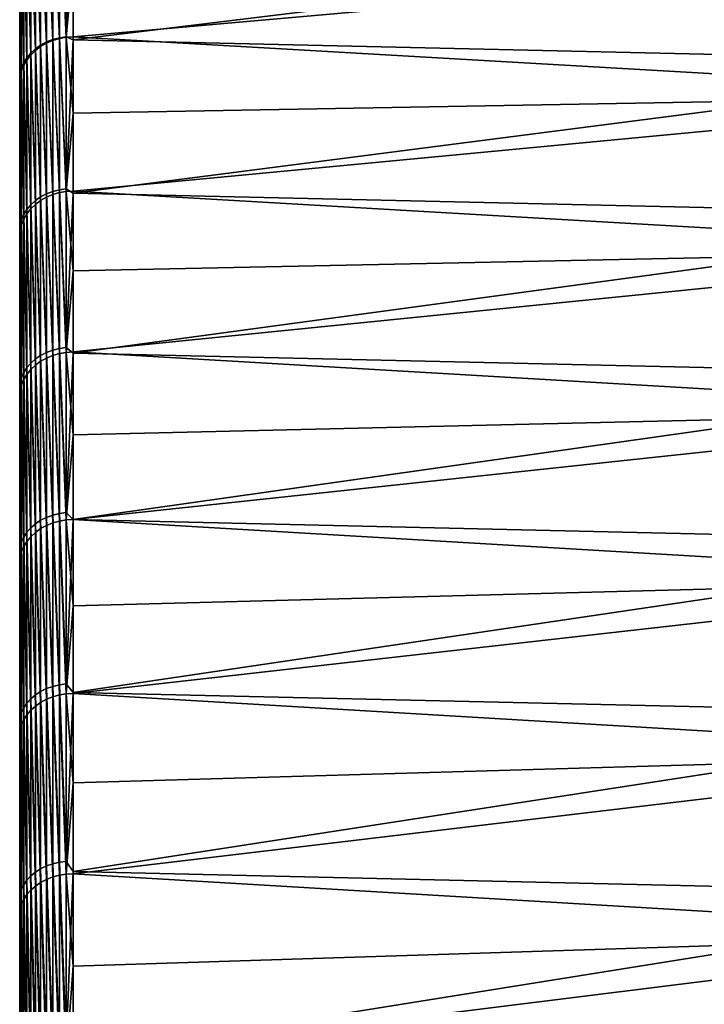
# Model space of a CAD drawing. Header units: metres. Extents: x -2 to 78, y -85 to 85.
# Tile 418 of 500: x -1.5 to 5.08, y 61.3 to 70.76. Entities that reach past the tile are written whole.
import ezdxf

# ---------------------------------------------------------------- set-up
doc = ezdxf.new("R2010")
doc.units = ezdxf.units.M
doc.layers.add('solid_20004802', color=7, linetype='CONTINUOUS')

msp = doc.modelspace()

# ---------------------------------------------------------------- linework, layer by layer
at = {"layer": 'solid_20004802'}
for points in [[(-1.5, 83.258568, 6), (-1.5, -84.275047, 6.163754), (-1.5, 84.064049, 8.574336)], [(-1.5, -84.047867, 8.731274), (-1.5, 83.762627, 11.13998), (-1.5, 84.064049, 8.574336)], [(-1.5, -84.275047, 6.163754), (-1.5, -84.047867, 8.731274), (-1.5, 84.064049, 8.574336)], [(-1.5, 84.063683, -8.577851), (-1.5, -84.233299, -6.710284), (-1.5, 83.258568, -6)], [(-1.5, 84.063683, -8.577851), (-1.5, -83.989441, -9.276398), (-1.5, -84.233299, -6.710284)], [(-1.5, 84.063683, -8.577851), (-1.5, 83.761658, -11.147238), (-1.5, -83.989441, -9.276398)], [(-1.5, -83.7425, 11.290233), (-1.5, 83.382469, 13.698088), (-1.5, 83.762627, 11.13998)], [(-1.5, -84.047867, 8.731274), (-1.5, -83.7425, 11.290233), (-1.5, 83.762627, 11.13998)], [(-1.5, 83.761658, -11.147238), (-1.5, -83.667503, -11.833186), (-1.5, -83.989441, -9.276398)], [(-1.5, 83.761658, -11.147238), (-1.5, 83.380692, -13.708941), (-1.5, -83.667503, -11.833186)], [(-1.5, -84.485718, -1.562456), (-1.5, 83.465836, -1.201142), (-1.5, 83.396744, -3.601473)], [(-1.5, -84.494072, 1.014369), (-1.5, 83.465836, 1.201142), (-1.5, 83.465836, -1.201142)], [(-1.5, -84.485718, -1.562456), (-1.5, -84.494072, 1.014369), (-1.5, 83.465836, -1.201142)], [(-1.5, -84.42382, 3.591127), (-1.5, 83.396744, 3.601473), (-1.5, 83.465836, 1.201142)], [(-1.5, -84.494072, 1.014369), (-1.5, -84.42382, 3.591127), (-1.5, 83.465836, 1.201142)], [(-1.5, -84.398743, -4.138745), (-1.5, 83.396744, -3.601473), (-1.5, 83.258568, -6)], [(-1.5, -84.275047, 6.163754), (-1.5, 83.258568, 6), (-1.5, 83.396744, 3.601473)], [(-1.5, -84.398743, -4.138745), (-1.5, -84.485718, -1.562456), (-1.5, 83.396744, -3.601473)], [(-1.5, -84.42382, 3.591127), (-1.5, -84.275047, 6.163754), (-1.5, 83.396744, 3.601473)], [(-1.5, -83.359253, 13.838844), (-1.5, 82.924355, 16.242805), (-1.5, 83.382469, 13.698088)], [(-1.5, -83.7425, 11.290233), (-1.5, -83.359253, 13.838844), (-1.5, 83.382469, 13.698088)], [(-1.5, 83.380692, -13.708941), (-1.5, -83.2677, -14.379457), (-1.5, -83.667503, -11.833186)], [(-1.5, 83.380692, -13.708941), (-1.5, 82.92157, -16.257021), (-1.5, -83.2677, -14.379457)], [(-1.5, -84.233299, -6.710284), (-1.5, -84.398743, -4.138745), (-1.5, 83.258568, -6)], [(-1.5, -82.898399, 16.374718), (-1.5, 82.388428, 18.772947), (-1.5, 82.924355, 16.242805)], [(-1.5, -83.359253, 13.838844), (-1.5, -82.898399, 16.374718), (-1.5, 82.924355, 16.242805)], [(-1.5, 82.92157, -16.257021), (-1.5, -82.790443, -16.912085), (-1.5, -83.2677, -14.379457)], [(-1.5, 82.92157, -16.257021), (-1.5, 82.384445, -18.790449), (-1.5, -82.790443, -16.912085)], [(-1.5, -82.360535, 18.894983), (-1.5, 81.775566, 21.284594), (-1.5, 82.388428, 18.772947)], [(-1.5, -82.898399, 16.374718), (-1.5, -82.360535, 18.894983), (-1.5, 82.388428, 18.772947)], [(-1.5, 82.384445, -18.790449), (-1.5, -82.236214, -19.428957), (-1.5, -82.790443, -16.912085)], [(-1.5, 82.384445, -18.790449), (-1.5, 81.770096, -21.305588), (-1.5, -82.236214, -19.428957)], [(-1.5, -81.745895, 21.398249), (-1.5, 81.085915, 23.777138), (-1.5, 81.775566, 21.284594)], [(-1.5, -82.360535, 18.894983), (-1.5, -81.745895, 21.398249), (-1.5, 81.775566, 21.284594)], [(-1.5, 81.770096, -21.305588), (-1.5, -81.60537, -21.928061), (-1.5, -82.236214, -19.428957)], [(-1.5, 81.770096, -21.305588), (-1.5, 81.078903, -23.801054), (-1.5, -81.60537, -21.928061)], [(-1.5, -81.055412, 23.880901), (-1.5, 80.320518, 26.246721), (-1.5, 81.085915, 23.777138)], [(-1.5, -81.745895, 21.398249), (-1.5, -81.055412, 23.880901), (-1.5, 81.085915, 23.777138)], [(-1.5, 81.078903, -23.801054), (-1.5, -80.898781, -24.406256), (-1.5, -81.60537, -21.928061)], [(-1.5, 81.078903, -23.801054), (-1.5, 80.311546, -26.27416), (-1.5, -80.898781, -24.406256)], [(-1.5, -80.289253, 26.342213), (-1.5, 79.479713, 28.692392), (-1.5, 80.320518, 26.246721)], [(-1.5, -81.055412, 23.880901), (-1.5, -80.289253, 26.342213), (-1.5, 80.320518, 26.246721)], [(-1.5, 80.311546, -26.27416), (-1.5, -80.116699, -26.862438), (-1.5, -80.898781, -24.406256)], [(-1.5, 80.311546, -26.27416), (-1.5, 79.468918, -28.722286), (-1.5, -80.116699, -26.862438)], [(-1.5, -79.44873, 28.778061), (-1.5, 78.564629, 31.110697), (-1.5, 79.479713, 28.692392)], [(-1.5, -80.289253, 26.342213), (-1.5, -79.44873, 28.778061), (-1.5, 79.479713, 28.692392)], [(-1.5, 79.468918, -28.722286), (-1.5, -79.260376, -29.292841), (-1.5, -80.116699, -26.862438)], [(-1.5, 79.468918, -28.722286), (-1.5, 78.551414, -31.144053), (-1.5, -79.260376, -29.292841)], [(-1.5, -78.534019, 31.187908), (-1.5, 77.575951, 33.500004), (-1.5, 78.564629, 31.110697)], [(-1.5, -79.44873, 28.778061), (-1.5, -78.534019, 31.187908), (-1.5, 78.564629, 31.110697)], [(-1.5, 78.551414, -31.144053), (-1.5, -78.329994, -31.696842), (-1.5, -79.260376, -29.292841)], [(-1.5, 78.551414, -31.144053), (-1.5, 77.560379, -33.535992), (-1.5, -78.329994, -31.696842)], [(-1.5, -77.546425, 33.568226), (-1.5, 76.514526, 35.858101), (-1.5, 77.575951, 33.500004)], [(-1.5, -78.534019, 31.187908), (-1.5, -77.546425, 33.568226), (-1.5, 77.575951, 33.500004)], [(-1.5, 77.560379, -33.535992), (-1.5, -77.32708, -34.070507), (-1.5, -78.329994, -31.696842)], [(-1.5, 77.560379, -33.535992), (-1.5, 76.496223, -35.897137), (-1.5, -77.32708, -34.070507)], [(-1.5, -76.486465, 35.917938), (-1.5, 75.381653, 38.182255), (-1.5, 76.514526, 35.858101)], [(-1.5, -77.546425, 33.568226), (-1.5, -76.486465, 35.917938), (-1.5, 76.514526, 35.858101)], [(-1.5, 76.496223, -35.897137), (-1.5, -76.2519, -36.413273), (-1.5, -77.32708, -34.070507)], [(-1.5, 76.496223, -35.897137), (-1.5, 75.361496, -38.222084), (-1.5, -76.2519, -36.413273)], [(-1.5, -75.356438, 38.232029), (-1.5, 74.177872, 40.471222), (-1.5, 75.381653, 38.182255)], [(-1.5, -76.486465, 35.917938), (-1.5, -75.356438, 38.232029), (-1.5, 75.381653, 38.182255)], [(-1.5, 75.361496, -38.222084), (-1.5, -75.106087, -38.721462), (-1.5, -76.2519, -36.413273)], [(-1.5, 75.361496, -38.222084), (-1.5, 74.155876, -40.511539), (-1.5, -75.106087, -38.721462)], [(-1.5, -74.155876, 40.511539), (-1.5, 72.905022, 42.7216), (-1.5, 74.177872, 40.471222)], [(-1.5, -75.356438, 38.232029), (-1.5, -74.155876, 40.511539), (-1.5, 74.177872, 40.471222)], [(-1.5, 74.155876, -40.511539), (-1.5, -73.890167, -40.994164), (-1.5, -75.106087, -38.721462)], [(-1.5, 74.155876, -40.511539), (-1.5, 72.886398, -42.753403), (-1.5, -73.890167, -40.994164)], [(-1.5, -72.882553, 42.759991), (-1.5, 71.563446, 44.932735), (-1.5, 72.905022, 42.7216)], [(-1.5, -74.155876, 40.511539), (-1.5, -72.882553, 42.759991), (-1.5, 72.905022, 42.7216)], [(-1.5, 72.886398, -42.753403), (-1.5, -72.605667, -43.228382), (-1.5, -73.890167, -40.994164)], [(-1.5, 72.886398, -42.753403), (-1.5, 71.549713, -44.954594), (-1.5, -72.605667, -43.228382)], [(-1.298501, 71.91877, 45.12117), (-1.242579, 70.536682, 47.317394), (-1.242579, 71.951698, 45.136597)], [(-1.298501, 71.914322, -45.128262), (-1.242579, 71.944893, -45.147446), (-1.242579, 70.548477, -47.299801)], [(-1.242579, 71.951698, 45.136597), (-1.182359, 70.562515, 47.329765), (-1.182359, 71.977928, 45.148121)], [(-1.242579, 71.944893, -45.147446), (-1.182359, 71.968903, -45.16251), (-1.182359, 70.572021, -47.315586)], [(-1.242579, 71.951698, 45.136597), (-1.242579, 70.536682, 47.317394), (-1.182359, 70.562515, 47.329765)], [(-1.242579, 70.548477, -47.299801), (-1.242579, 71.944893, -45.147446), (-1.182359, 70.572021, -47.315586)], [(-1.182359, 71.977928, 45.148121), (-1.118908, 70.581314, 47.337814), (-1.118908, 71.996994, 45.155544)], [(-1.182359, 71.968903, -45.16251), (-1.118908, 71.985924, -45.173195), (-1.118908, 70.588715, -47.326778)], [(-1.182359, 71.977928, 45.148121), (-1.182359, 70.562515, 47.329765), (-1.118908, 70.581314, 47.337814)], [(-1.182359, 70.572021, -47.315586), (-1.182359, 71.968903, -45.16251), (-1.118908, 70.588715, -47.326778)], [(-1.118908, 71.996994, 45.155544), (-1.053349, 70.592743, 47.341408), (-1.053349, 72.008553, 45.158745)], [(-1.118908, 71.996994, 45.155544), (-1.118908, 70.581314, 47.337814), (-1.053349, 70.592743, 47.341408)], [(-1.118908, 71.985924, -45.173195), (-1.053349, 71.995659, -45.179302), (-1.053349, 70.598259, -47.333176)], [(-1.118908, 70.588715, -47.326778), (-1.118908, 71.985924, -45.173195), (-1.053349, 70.598259, -47.333176)], [(-1.053349, 72.008553, 45.158745), (-1.053349, 70.592743, 47.341408), (-0.986912, 71.312881, 46.254436)], [(-0.986912, 71.978119, -45.21228), (-1.053349, 70.598259, -47.333176), (-1.053349, 71.995659, -45.179302)], [(-0.986912, 71.978119, -45.21228), (-0.986912, 70.569351, -47.381077), (-1.053349, 70.598259, -47.333176)], [(8.740137, 71.755745, -45.087437), (-0.986912, 70.569351, -47.381077), (-0.986912, 71.978119, -45.21228)], [(-1.431051, 71.789169, -45.049725), (-1.393579, 71.835762, -45.078964), (-1.393579, 70.441467, -47.228054)], [(-1.431051, 71.786125, 45.054577), (-1.393579, 70.422127, 47.256893), (-1.393579, 71.835236, 45.079803)], [(-1.393579, 71.835236, 45.079803), (-1.349133, 70.465858, 47.280628), (-1.349133, 71.879715, 45.102127)], [(-1.393579, 71.835762, -45.078964), (-1.349133, 71.877724, -45.105297), (-1.349133, 70.48262, -47.255646)], [(-1.393579, 70.441467, -47.228054), (-1.393579, 71.835762, -45.078964), (-1.349133, 70.48262, -47.255646)], [(-1.393579, 71.835236, 45.079803), (-1.393579, 70.422127, 47.256893), (-1.349133, 70.465858, 47.280628)], [(-1.349133, 71.879715, 45.102127), (-1.298501, 70.504272, 47.300911), (-1.298501, 71.91877, 45.12117)], [(-1.349133, 71.877724, -45.105297), (-1.298501, 71.914322, -45.128262), (-1.298501, 70.518501, -47.279701)], [(-1.349133, 71.879715, 45.102127), (-1.349133, 70.465858, 47.280628), (-1.298501, 70.504272, 47.300911)], [(-1.349133, 70.48262, -47.255646), (-1.349133, 71.877724, -45.105297), (-1.298501, 70.518501, -47.279701)], [(-1.298501, 71.91877, 45.12117), (-1.298501, 70.504272, 47.300911), (-1.242579, 70.536682, 47.317394)], [(-1.298501, 70.518501, -47.279701), (-1.298501, 71.914322, -45.128262), (-1.242579, 70.548477, -47.299801)], [(-1.482551, 71.685463, -44.98465), (-1.460884, 71.73877, -45.018101), (-1.460884, 70.346359, -47.164288)], [(-1.482551, 71.677521, 44.997307), (-1.460884, 70.321869, 47.200798), (-1.460884, 71.733238, 45.02692)], [(-1.460884, 71.73877, -45.018101), (-1.431051, 71.789169, -45.049725), (-1.431051, 70.395782, -47.197422)], [(-1.460884, 71.733238, 45.02692), (-1.431051, 70.373848, 47.230118), (-1.431051, 71.786125, 45.054577)], [(-1.460884, 70.346359, -47.164288), (-1.460884, 71.73877, -45.018101), (-1.431051, 70.395782, -47.197422)], [(-1.460884, 71.733238, 45.02692), (-1.460884, 70.321869, 47.200798), (-1.431051, 70.373848, 47.230118)], [(-1.431051, 70.395782, -47.197422), (-1.431051, 71.789169, -45.049725), (-1.393579, 70.441467, -47.228054)], [(-1.431051, 71.786125, 45.054577), (-1.431051, 70.373848, 47.230118), (-1.393579, 70.422127, 47.256893)], [(8.740137, 71.755745, -45.087437), (8.740137, 70.347374, -47.254738), (-0.986912, 70.569351, -47.381077)], [(-1.495667, 71.630196, -44.949963), (-1.482551, 71.685463, -44.98465), (-1.482551, 70.29409, -47.129242)], [(-1.482551, 71.677521, 44.997307), (-1.495667, 71.619972, 44.966255), (-1.482551, 70.26712, 47.169441)], [(-1.482551, 70.29409, -47.129242), (-1.482551, 71.685463, -44.98465), (-1.460884, 70.346359, -47.164288)], [(-1.482551, 71.677521, 44.997307), (-1.482551, 70.26712, 47.169441), (-1.460884, 70.321869, 47.200798)], [(-1.495667, 70.239891, -47.092907), (-1.5, 71.549713, -44.954594), (-1.495667, 71.630196, -44.949963)], [(-1.495667, 70.210587, 47.136589), (-1.495667, 71.619972, 44.966255), (-1.5, 71.563446, 44.932735)], [(-1.5, -71.541382, 44.967854), (-1.5, 70.155327, 47.101025), (-1.5, 71.563446, 44.932735)], [(-1.495667, 70.210587, 47.136589), (-1.5, 71.563446, 44.932735), (-1.5, 70.155327, 47.101025)], [(-1.5, -72.882553, 42.759991), (-1.5, -71.541382, 44.967854), (-1.5, 71.563446, 44.932735)], [(-1.5, 71.549713, -44.954594), (-1.5, -71.253609, -45.422482), (-1.5, -72.605667, -43.228382)], [(-1.5, 71.549713, -44.954594), (-1.5, 70.145203, -47.116077), (-1.5, -71.253609, -45.422482)], [(-1.495667, 70.239891, -47.092907), (-1.5, 70.145203, -47.116077), (-1.5, 71.549713, -44.954594)], [(-1.495667, 70.239891, -47.092907), (-1.495667, 71.630196, -44.949963), (-1.482551, 70.29409, -47.129242)], [(-1.482551, 70.26712, 47.169441), (-1.495667, 71.619972, 44.966255), (-1.495667, 70.210587, 47.136589)], [(8.740137, 71.459808, 45.555012), (-0.986912, 71.312881, 46.254436), (-0.986912, 70.596626, 47.340431)], [(8.740137, 70.037323, 47.713074), (8.740137, 71.459808, 45.555012), (-0.986912, 70.596626, 47.340431)], [(-1.053349, 70.592743, 47.341408), (-0.986912, 70.596626, 47.340431), (-0.986912, 71.312881, 46.254436)], [(-1.118908, 70.588715, -47.326778), (-1.053349, 70.598259, -47.333176), (-1.053349, 69.136444, -49.443863)], [(-0.986912, 70.569351, -47.381077), (-1.053349, 69.136444, -49.443863), (-1.053349, 70.598259, -47.333176)], [(-1.053349, 70.592743, 47.341408), (-0.986912, 69.863831, 48.415337), (-0.986912, 70.596626, 47.340431)], [(8.740137, 70.037323, 47.713074), (-0.986912, 70.596626, 47.340431), (-0.986912, 69.863831, 48.415337)], [(-1.349133, 70.48262, -47.255646), (-1.298501, 70.518501, -47.279701), (-1.298501, 69.058342, -49.388004)], [(-1.349133, 70.465858, 47.280628), (-1.298501, 69.023743, 49.436348), (-1.298501, 70.504272, 47.300911)], [(-1.298501, 70.518501, -47.279701), (-1.242579, 70.548477, -47.299801), (-1.242579, 69.0877, -49.409)], [(-1.298501, 70.504272, 47.300911), (-1.242579, 69.055588, 49.453865), (-1.242579, 70.536682, 47.317394)], [(-1.298501, 69.058342, -49.388004), (-1.298501, 70.518501, -47.279701), (-1.242579, 69.0877, -49.409)], [(-1.298501, 70.504272, 47.300911), (-1.298501, 69.023743, 49.436348), (-1.242579, 69.055588, 49.453865)], [(-1.242579, 70.548477, -47.299801), (-1.182359, 70.572021, -47.315586), (-1.182359, 69.110756, -49.425488)], [(-1.242579, 70.536682, 47.317394), (-1.182359, 69.081001, 49.467068), (-1.182359, 70.562515, 47.329765)], [(-1.242579, 69.0877, -49.409), (-1.242579, 70.548477, -47.299801), (-1.182359, 69.110756, -49.425488)], [(-1.242579, 70.536682, 47.317394), (-1.242579, 69.055588, 49.453865), (-1.182359, 69.081001, 49.467068)], [(-1.182359, 70.572021, -47.315586), (-1.118908, 70.588715, -47.326778), (-1.118908, 69.127098, -49.43718)], [(-1.182359, 70.562515, 47.329765), (-1.118908, 69.09951, 49.475739), (-1.118908, 70.581314, 47.337814)], [(-1.182359, 69.110756, -49.425488), (-1.182359, 70.572021, -47.315586), (-1.118908, 69.127098, -49.43718)], [(-1.182359, 70.562515, 47.329765), (-1.182359, 69.081001, 49.467068), (-1.118908, 69.09951, 49.475739)], [(-1.118908, 70.581314, 47.337814), (-1.053349, 69.110786, 49.479721), (-1.053349, 70.592743, 47.341408)], [(-1.118908, 69.127098, -49.43718), (-1.118908, 70.588715, -47.326778), (-1.053349, 69.136444, -49.443863)], [(-1.118908, 70.581314, 47.337814), (-1.118908, 69.09951, 49.475739), (-1.053349, 69.110786, 49.479721)], [(-1.053349, 70.592743, 47.341408), (-1.053349, 69.110786, 49.479721), (-0.986912, 69.863831, 48.415337)], [(-0.986912, 70.569351, -47.381077), (-0.986912, 69.095261, -49.506012), (-1.053349, 69.136444, -49.443863)], [(8.740137, 70.347374, -47.254738), (-0.986912, 69.095261, -49.506012), (-0.986912, 70.569351, -47.381077)], [(-1.431051, 70.395782, -47.197422), (-1.393579, 70.441467, -47.228054), (-1.393579, 68.982903, -49.334053)], [(-1.431051, 70.373848, 47.230118), (-1.393579, 68.943054, 49.389721), (-1.393579, 70.422127, 47.256893)], [(-1.393579, 70.441467, -47.228054), (-1.349133, 70.48262, -47.255646), (-1.349133, 69.023201, -49.362873)], [(-1.393579, 70.422127, 47.256893), (-1.349133, 68.986008, 49.414841), (-1.349133, 70.465858, 47.280628)], [(-1.393579, 68.982903, -49.334053), (-1.393579, 70.441467, -47.228054), (-1.349133, 69.023201, -49.362873)], [(-1.393579, 70.422127, 47.256893), (-1.393579, 68.943054, 49.389721), (-1.349133, 68.986008, 49.414841)], [(-1.349133, 69.023201, -49.362873), (-1.349133, 70.48262, -47.255646), (-1.298501, 69.058342, -49.388004)], [(-1.349133, 70.465858, 47.280628), (-1.349133, 68.986008, 49.414841), (-1.298501, 69.023743, 49.436348)], [(-1.482551, 70.29409, -47.129242), (-1.460884, 70.346359, -47.164288), (-1.460884, 68.889763, -49.267445)], [(-1.482551, 70.26712, 47.169441), (-1.460884, 68.844643, 49.330471), (-1.460884, 70.321869, 47.200798)], [(-1.460884, 70.346359, -47.164288), (-1.431051, 70.395782, -47.197422), (-1.431051, 68.938156, -49.302055)], [(-1.460884, 70.321869, 47.200798), (-1.431051, 68.89566, 49.361427), (-1.431051, 70.373848, 47.230118)], [(-1.460884, 68.889763, -49.267445), (-1.460884, 70.346359, -47.164288), (-1.431051, 68.938156, -49.302055)], [(-1.460884, 70.321869, 47.200798), (-1.460884, 68.844643, 49.330471), (-1.431051, 68.89566, 49.361427)], [(-1.431051, 68.938156, -49.302055), (-1.431051, 70.395782, -47.197422), (-1.393579, 68.982903, -49.334053)], [(-1.431051, 70.373848, 47.230118), (-1.431051, 68.89566, 49.361427), (-1.393579, 68.943054, 49.389721)], [(8.740137, 70.347374, -47.254738), (8.740137, 68.873566, -49.378086), (-0.986912, 69.095261, -49.506012)], [(-1.495667, 68.7855, -49.192879), (-1.5, 70.145203, -47.116077), (-1.495667, 70.239891, -47.092907)], [(-1.495667, 70.239891, -47.092907), (-1.482551, 70.29409, -47.129242), (-1.482551, 68.838577, -49.230835)], [(-1.482551, 70.26712, 47.169441), (-1.495667, 70.210587, 47.136589), (-1.482551, 68.790924, 49.297398)], [(-1.495667, 68.7855, -49.192879), (-1.495667, 70.239891, -47.092907), (-1.482551, 68.838577, -49.230835)], [(-1.482551, 68.838577, -49.230835), (-1.482551, 70.29409, -47.129242), (-1.460884, 68.889763, -49.267445)], [(-1.482551, 70.26712, 47.169441), (-1.482551, 68.790924, 49.297398), (-1.460884, 68.844643, 49.330471)], [(-1.495667, 68.735451, 49.262779), (-1.495667, 70.210587, 47.136589), (-1.5, 70.155327, 47.101025)], [(-1.5, -70.131737, 47.136112), (-1.5, 68.681053, 49.225918), (-1.5, 70.155327, 47.101025)], [(-1.495667, 68.735451, 49.262779), (-1.5, 70.155327, 47.101025), (-1.5, 68.681053, 49.225918)], [(-1.5, -71.541382, 44.967854), (-1.5, -70.131737, 47.136112), (-1.5, 70.155327, 47.101025)], [(-1.5, 70.145203, -47.116077), (-1.5, -69.835129, -47.574478), (-1.5, -71.253609, -45.422482)], [(-1.5, 70.145203, -47.116077), (-1.5, 68.675835, -49.233204), (-1.5, -69.835129, -47.574478)], [(-1.495667, 68.7855, -49.192879), (-1.5, 68.675835, -49.233204), (-1.5, 70.145203, -47.116077)], [(-1.482551, 68.790924, 49.297398), (-1.495667, 70.210587, 47.136589), (-1.495667, 68.735451, 49.262779)], [(8.740137, 70.037323, 47.713074), (-0.986912, 69.863831, 48.415337), (-0.986912, 69.114677, 49.478897)], [(8.740137, 68.549683, 49.826752), (8.740137, 70.037323, 47.713074), (-0.986912, 69.114677, 49.478897)], [(-1.053349, 69.110786, 49.479721), (-0.986912, 69.114677, 49.478897), (-0.986912, 69.863831, 48.415337)], [(-1.298501, 69.058342, -49.388004), (-1.242579, 69.0877, -49.409), (-1.242579, 67.563881, -51.473118)], [(-1.242579, 69.0877, -49.409), (-1.182359, 69.110756, -49.425488), (-1.182359, 67.586426, -51.490295)], [(-1.242579, 67.563881, -51.473118), (-1.242579, 69.0877, -49.409), (-1.182359, 67.586426, -51.490295)], [(-1.242579, 69.055588, 49.453865), (-1.182359, 67.534767, 51.558033), (-1.182359, 69.081001, 49.467068)], [(-1.182359, 69.110756, -49.425488), (-1.118908, 69.127098, -49.43718), (-1.118908, 67.602409, -51.502472)], [(-1.182359, 67.586426, -51.490295), (-1.182359, 69.110756, -49.425488), (-1.118908, 67.602409, -51.502472)], [(-1.182359, 69.081001, 49.467068), (-1.118908, 67.552963, 51.56731), (-1.118908, 69.09951, 49.475739)], [(-1.182359, 69.081001, 49.467068), (-1.182359, 67.534767, 51.558033), (-1.118908, 67.552963, 51.56731)], [(-1.118908, 69.127098, -49.43718), (-1.053349, 69.136444, -49.443863), (-1.053349, 67.611549, -51.509438)], [(-1.118908, 67.602409, -51.502472), (-1.118908, 69.127098, -49.43718), (-1.053349, 67.611549, -51.509438)], [(-1.118908, 69.09951, 49.475739), (-1.053349, 67.564087, 51.571678), (-1.053349, 69.110786, 49.479721)], [(-1.118908, 69.09951, 49.475739), (-1.118908, 67.552963, 51.56731), (-1.053349, 67.564087, 51.571678)], [(-0.986912, 69.095261, -49.506012), (-1.053349, 67.611549, -51.509438), (-1.053349, 69.136444, -49.443863)], [(-1.053349, 69.110786, 49.479721), (-0.986912, 68.349327, 50.530872), (-0.986912, 69.114677, 49.478897)], [(-1.053349, 69.110786, 49.479721), (-1.053349, 67.564087, 51.571678), (-0.986912, 68.349327, 50.530872)], [(-0.986912, 69.095261, -49.506012), (-0.986912, 67.557198, -51.585121), (-1.053349, 67.611549, -51.509438)], [(8.740137, 68.549683, 49.826752), (-0.986912, 69.114677, 49.478897), (-0.986912, 68.349327, 50.530872)], [(8.740137, 68.873566, -49.378086), (-0.986912, 67.557198, -51.585121), (-0.986912, 69.095261, -49.506012)], [(-1.393579, 68.982903, -49.334053), (-1.349133, 69.023201, -49.362873), (-1.349133, 67.500801, -51.425064)], [(-1.349133, 69.023201, -49.362873), (-1.298501, 69.058342, -49.388004), (-1.298501, 67.535164, -51.451244)], [(-1.349133, 68.986008, 49.414841), (-1.298501, 67.478554, 51.525471), (-1.298501, 69.023743, 49.436348)], [(-1.349133, 67.500801, -51.425064), (-1.349133, 69.023201, -49.362873), (-1.298501, 67.535164, -51.451244)], [(-1.298501, 67.535164, -51.451244), (-1.298501, 69.058342, -49.388004), (-1.242579, 67.563881, -51.473118)], [(-1.298501, 69.023743, 49.436348), (-1.242579, 67.509811, 51.544006), (-1.242579, 69.055588, 49.453865)], [(-1.298501, 69.023743, 49.436348), (-1.298501, 67.478554, 51.525471), (-1.242579, 67.509811, 51.544006)], [(-1.242579, 69.055588, 49.453865), (-1.242579, 67.509811, 51.544006), (-1.182359, 67.534767, 51.558033)], [(-1.460884, 68.889763, -49.267445), (-1.431051, 68.938156, -49.302055), (-1.431051, 67.417633, -51.361706)], [(-1.460884, 68.844643, 49.330471), (-1.431051, 67.352951, 51.446503), (-1.431051, 68.89566, 49.361427)], [(-1.431051, 68.938156, -49.302055), (-1.393579, 68.982903, -49.334053), (-1.393579, 67.461395, -51.395039)], [(-1.431051, 68.89566, 49.361427), (-1.393579, 67.399414, 51.476292), (-1.393579, 68.943054, 49.389721)], [(-1.431051, 67.417633, -51.361706), (-1.431051, 68.938156, -49.302055), (-1.393579, 67.461395, -51.395039)], [(-1.431051, 68.89566, 49.361427), (-1.431051, 67.352951, 51.446503), (-1.393579, 67.399414, 51.476292)], [(-1.393579, 68.943054, 49.389721), (-1.349133, 67.441536, 51.502766), (-1.349133, 68.986008, 49.414841)], [(-1.393579, 67.461395, -51.395039), (-1.393579, 68.982903, -49.334053), (-1.349133, 67.500801, -51.425064)], [(-1.393579, 68.943054, 49.389721), (-1.393579, 67.399414, 51.476292), (-1.349133, 67.441536, 51.502766)], [(-1.349133, 68.986008, 49.414841), (-1.349133, 67.441536, 51.502766), (-1.298501, 67.478554, 51.525471)], [(-1.495667, 68.7855, -49.192879), (-1.482551, 68.838577, -49.230835), (-1.482551, 67.320251, -51.28751)], [(-1.482551, 68.838577, -49.230835), (-1.460884, 68.889763, -49.267445), (-1.460884, 67.370308, -51.325649)], [(-1.482551, 68.790924, 49.297398), (-1.460884, 67.302948, 51.413948), (-1.460884, 68.844643, 49.330471)], [(-1.482551, 67.320251, -51.28751), (-1.482551, 68.838577, -49.230835), (-1.460884, 67.370308, -51.325649)], [(-1.460884, 67.370308, -51.325649), (-1.460884, 68.889763, -49.267445), (-1.431051, 67.417633, -51.361706)], [(-1.460884, 68.844643, 49.330471), (-1.460884, 67.302948, 51.413948), (-1.431051, 67.352951, 51.446503)], [(8.740137, 68.873566, -49.378086), (8.740137, 67.335693, -51.455502), (-0.986912, 67.557198, -51.585121)], [(-1.495667, 67.268341, -51.247967), (-1.5, 68.675835, -49.233204), (-1.495667, 68.7855, -49.192879)], [(-1.495667, 67.195953, 51.342842), (-1.495667, 68.735451, 49.262779), (-1.5, 68.681053, 49.225918)], [(-1.482551, 68.790924, 49.297398), (-1.495667, 68.735451, 49.262779), (-1.482551, 67.250305, 51.379192)], [(-1.495667, 67.268341, -51.247967), (-1.495667, 68.7855, -49.192879), (-1.482551, 67.320251, -51.28751)], [(-1.482551, 67.250305, 51.379192), (-1.495667, 68.735451, 49.262779), (-1.495667, 67.195953, 51.342842)], [(-1.482551, 68.790924, 49.297398), (-1.482551, 67.250305, 51.379192), (-1.460884, 67.302948, 51.413948)], [(-1.5, -68.656769, 49.259777), (-1.5, 67.142876, 51.304096), (-1.5, 68.681053, 49.225918)], [(-1.495667, 67.195953, 51.342842), (-1.5, 68.681053, 49.225918), (-1.5, 67.142876, 51.304096)], [(-1.5, -70.131737, 47.136112), (-1.5, -68.656769, 49.259777), (-1.5, 68.681053, 49.225918)], [(-1.5, 68.675835, -49.233204), (-1.5, -68.351959, -49.681873), (-1.5, -69.835129, -47.574478)], [(-1.5, 68.675835, -49.233204), (-1.5, 67.142235, -51.304947), (-1.5, -68.351959, -49.681873)], [(-1.495667, 67.268341, -51.247967), (-1.5, 67.142235, -51.304947), (-1.5, 68.675835, -49.233204)], [(8.740137, 68.549683, 49.826752), (-0.986912, 68.349327, 50.530872), (-0.986912, 67.56797, 51.571011)], [(8.740137, 66.998268, 51.894081), (8.740137, 68.549683, 49.826752), (-0.986912, 67.56797, 51.571011)], [(-1.053349, 67.564087, 51.571678), (-0.986912, 67.56797, 51.571011), (-0.986912, 68.349327, 50.530872)], [(-1.242579, 67.563881, -51.473118), (-1.182359, 67.586426, -51.490295), (-1.182359, 66.000427, -53.508118)], [(-1.182359, 67.586426, -51.490295), (-1.118908, 67.602409, -51.502472), (-1.118908, 66.016037, -53.520775)], [(-1.182359, 66.000427, -53.508118), (-1.182359, 67.586426, -51.490295), (-1.118908, 66.016037, -53.520775)], [(-1.118908, 67.602409, -51.502472), (-1.053349, 67.611549, -51.509438), (-1.053349, 66.024963, -53.528011)], [(-1.118908, 66.016037, -53.520775), (-1.118908, 67.602409, -51.502472), (-1.053349, 66.024963, -53.528011)], [(-0.986912, 67.557198, -51.585121), (-1.053349, 66.024963, -53.528011), (-1.053349, 67.611549, -51.509438)], [(-1.053349, 67.564087, 51.571678), (-0.986912, 66.77079, 52.599064), (-0.986912, 67.56797, 51.571011)], [(8.740137, 66.998268, 51.894081), (-0.986912, 67.56797, 51.571011), (-0.986912, 66.77079, 52.599064)], [(-1.393579, 67.461395, -51.395039), (-1.349133, 67.500801, -51.425064), (-1.349133, 65.916817, -53.440331)], [(-1.349133, 67.500801, -51.425064), (-1.298501, 67.535164, -51.451244), (-1.298501, 65.950371, -53.467537)], [(-1.349133, 65.916817, -53.440331), (-1.349133, 67.500801, -51.425064), (-1.298501, 65.950371, -53.467537)], [(-1.349133, 67.441536, 51.502766), (-1.298501, 65.870155, 53.566334), (-1.298501, 67.478554, 51.525471)], [(-1.298501, 67.535164, -51.451244), (-1.242579, 67.563881, -51.473118), (-1.242579, 65.978409, -53.490269)], [(-1.298501, 65.950371, -53.467537), (-1.298501, 67.535164, -51.451244), (-1.242579, 65.978409, -53.490269)], [(-1.298501, 67.478554, 51.525471), (-1.242579, 65.900787, 53.585869), (-1.242579, 67.509811, 51.544006)], [(-1.298501, 67.478554, 51.525471), (-1.298501, 65.870155, 53.566334), (-1.242579, 65.900787, 53.585869)], [(-1.242579, 65.978409, -53.490269), (-1.242579, 67.563881, -51.473118), (-1.182359, 66.000427, -53.508118)], [(-1.242579, 67.509811, 51.544006), (-1.182359, 65.925262, 53.600697), (-1.182359, 67.534767, 51.558033)], [(-1.242579, 67.509811, 51.544006), (-1.242579, 65.900787, 53.585869), (-1.182359, 65.925262, 53.600697)], [(-1.182359, 67.534767, 51.558033), (-1.118908, 65.943138, 53.610573), (-1.118908, 67.552963, 51.56731)], [(-1.182359, 67.534767, 51.558033), (-1.182359, 65.925262, 53.600697), (-1.118908, 65.943138, 53.610573)], [(-1.118908, 67.552963, 51.56731), (-1.053349, 65.954086, 53.615314), (-1.053349, 67.564087, 51.571678)], [(-1.118908, 67.552963, 51.56731), (-1.118908, 65.943138, 53.610573), (-1.053349, 65.954086, 53.615314)], [(-1.053349, 67.564087, 51.571678), (-1.053349, 65.954086, 53.615314), (-0.986912, 66.77079, 52.599064)], [(-0.986912, 67.557198, -51.585121), (-0.986912, 65.956604, -53.616474), (-1.053349, 66.024963, -53.528011)], [(8.740137, 67.335693, -51.455502), (-0.986912, 65.956604, -53.616474), (-0.986912, 67.557198, -51.585121)], [(-1.460884, 67.370308, -51.325649), (-1.431051, 67.417633, -51.361706), (-1.431051, 65.835602, -53.374489)], [(-1.431051, 67.417633, -51.361706), (-1.393579, 67.461395, -51.395039), (-1.393579, 65.878326, -53.40913)], [(-1.431051, 65.835602, -53.374489), (-1.431051, 67.417633, -51.361706), (-1.393579, 65.878326, -53.40913)], [(-1.431051, 67.352951, 51.446503), (-1.393579, 65.792648, 53.514645), (-1.393579, 67.399414, 51.476292)], [(-1.393579, 65.878326, -53.40913), (-1.393579, 67.461395, -51.395039), (-1.349133, 65.916817, -53.440331)], [(-1.393579, 67.399414, 51.476292), (-1.349133, 65.833893, 53.542454), (-1.349133, 67.441536, 51.502766)], [(-1.393579, 67.399414, 51.476292), (-1.393579, 65.792648, 53.514645), (-1.349133, 65.833893, 53.542454)], [(-1.349133, 67.441536, 51.502766), (-1.349133, 65.833893, 53.542454), (-1.298501, 65.870155, 53.566334)], [(-1.495667, 67.268341, -51.247967), (-1.482551, 67.320251, -51.28751), (-1.482551, 65.740501, -53.297386)], [(-1.482551, 67.320251, -51.28751), (-1.460884, 67.370308, -51.325649), (-1.460884, 65.789383, -53.337021)], [(-1.482551, 65.740501, -53.297386), (-1.482551, 67.320251, -51.28751), (-1.460884, 65.789383, -53.337021)], [(-1.482551, 67.250305, 51.379192), (-1.460884, 65.698219, 53.449272), (-1.460884, 67.302948, 51.413948)], [(-1.460884, 65.789383, -53.337021), (-1.460884, 67.370308, -51.325649), (-1.431051, 65.835602, -53.374489)], [(-1.460884, 67.302948, 51.413948), (-1.431051, 65.747154, 53.483398), (-1.431051, 67.352951, 51.446503)], [(-1.460884, 67.302948, 51.413948), (-1.460884, 65.698219, 53.449272), (-1.431051, 65.747154, 53.483398)], [(-1.431051, 67.352951, 51.446503), (-1.431051, 65.747154, 53.483398), (-1.393579, 65.792648, 53.514645)], [(8.740137, 67.335693, -51.455502), (8.740137, 65.735176, -53.485046), (-0.986912, 65.956604, -53.616474)], [(-1.495667, 65.689812, -53.256294), (-1.5, 67.142235, -51.304947), (-1.495667, 67.268341, -51.247967)], [(-1.495667, 65.593536, 53.374828), (-1.495667, 67.195953, 51.342842), (-1.5, 67.142876, 51.304096)], [(-1.495667, 65.689812, -53.256294), (-1.495667, 67.268341, -51.247967), (-1.482551, 65.740501, -53.297386)], [(-1.482551, 67.250305, 51.379192), (-1.495667, 67.195953, 51.342842), (-1.482551, 65.646706, 53.412872)], [(-1.482551, 65.646706, 53.412872), (-1.495667, 67.195953, 51.342842), (-1.495667, 65.593536, 53.374828)], [(-1.482551, 67.250305, 51.379192), (-1.482551, 65.646706, 53.412872), (-1.460884, 65.698219, 53.449272)], [(-1.5, -67.117104, 51.337814), (-1.5, 65.541519, 53.334682), (-1.5, 67.142876, 51.304096)], [(-1.495667, 65.593536, 53.374828), (-1.5, 67.142876, 51.304096), (-1.5, 65.541519, 53.334682)], [(-1.5, -68.656769, 49.259777), (-1.5, -67.117104, 51.337814), (-1.5, 67.142876, 51.304096)], [(-1.5, 67.142235, -51.304947), (-1.5, -66.804787, -51.743568), (-1.5, -68.351959, -49.681873)], [(-1.5, 67.142235, -51.304947), (-1.5, 65.546677, -53.32832), (-1.5, -66.804787, -51.743568)], [(-1.495667, 65.689812, -53.256294), (-1.5, 65.546677, -53.32832), (-1.5, 67.142235, -51.304947)], [(8.740137, 66.998268, 51.894081), (-0.986912, 66.77079, 52.599064), (-0.986912, 65.957962, 53.614799)], [(8.740137, 65.384537, 53.913136), (8.740137, 66.998268, 51.894081), (-0.986912, 65.957962, 53.614799)], [(-1.053349, 65.954086, 53.615314), (-0.986912, 65.957962, 53.614799), (-0.986912, 66.77079, 52.599064)], [(-1.298501, 65.950371, -53.467537), (-1.242579, 65.978409, -53.490269), (-1.242579, 64.332741, -55.458611)], [(-1.242579, 65.978409, -53.490269), (-1.182359, 66.000427, -53.508118), (-1.182359, 64.35421, -55.477119)], [(-1.242579, 64.332741, -55.458611), (-1.242579, 65.978409, -53.490269), (-1.182359, 64.35421, -55.477119)], [(-1.182359, 66.000427, -53.508118), (-1.118908, 66.016037, -53.520775), (-1.118908, 64.369431, -55.490242)], [(-1.182359, 64.35421, -55.477119), (-1.182359, 66.000427, -53.508118), (-1.118908, 64.369431, -55.490242)], [(-1.118908, 66.016037, -53.520775), (-1.053349, 66.024963, -53.528011), (-1.053349, 64.378136, -55.497746)], [(-1.118908, 64.369431, -55.490242), (-1.118908, 66.016037, -53.520775), (-1.053349, 64.378136, -55.497746)], [(-0.986912, 65.956604, -53.616474), (-1.053349, 64.378136, -55.497746), (-1.053349, 66.024963, -53.528011)], [(-1.431051, 65.835602, -53.374489), (-1.393579, 65.878326, -53.40913), (-1.393579, 64.235161, -55.374489)], [(-1.393579, 65.878326, -53.40913), (-1.349133, 65.916817, -53.440331), (-1.349133, 64.272682, -55.406837)], [(-1.393579, 64.235161, -55.374489), (-1.393579, 65.878326, -53.40913), (-1.349133, 64.272682, -55.406837)], [(-1.349133, 65.916817, -53.440331), (-1.298501, 65.950371, -53.467537), (-1.298501, 64.305405, -55.435047)], [(-1.349133, 64.272682, -55.406837), (-1.349133, 65.916817, -53.440331), (-1.298501, 64.305405, -55.435047)], [(-1.349133, 65.833893, 53.542454), (-1.298501, 64.200058, 55.557018), (-1.298501, 65.870155, 53.566334)], [(-1.298501, 64.305405, -55.435047), (-1.298501, 65.950371, -53.467537), (-1.242579, 64.332741, -55.458611)], [(-1.298501, 65.870155, 53.566334), (-1.242579, 64.230034, 55.57753), (-1.242579, 65.900787, 53.585869)], [(-1.298501, 65.870155, 53.566334), (-1.298501, 64.200058, 55.557018), (-1.242579, 64.230034, 55.57753)], [(-1.242579, 65.900787, 53.585869), (-1.182359, 64.254005, 55.593151), (-1.182359, 65.925262, 53.600697)], [(-1.242579, 65.900787, 53.585869), (-1.242579, 64.230034, 55.57753), (-1.182359, 64.254005, 55.593151)], [(-1.182359, 65.925262, 53.600697), (-1.118908, 64.27153, 55.603607), (-1.118908, 65.943138, 53.610573)], [(-1.182359, 65.925262, 53.600697), (-1.182359, 64.254005, 55.593151), (-1.118908, 64.27153, 55.603607)], [(-1.118908, 65.943138, 53.610573), (-1.053349, 64.282295, 55.608723), (-1.053349, 65.954086, 53.615314)], [(-1.118908, 65.943138, 53.610573), (-1.118908, 64.27153, 55.603607), (-1.053349, 64.282295, 55.608723)], [(-1.053349, 65.954086, 53.615314), (-0.986912, 65.129692, 54.617977), (-0.986912, 65.957962, 53.614799)], [(-0.986912, 65.956604, -53.616474), (-0.986912, 64.294952, -55.598194), (-1.053349, 64.378136, -55.497746)], [(-1.053349, 65.954086, 53.615314), (-1.053349, 64.282295, 55.608723), (-0.986912, 65.129692, 54.617977)], [(8.740137, 65.384537, 53.913136), (-0.986912, 65.957962, 53.614799), (-0.986912, 65.129692, 54.617977)], [(8.740137, 65.735176, -53.485046), (-0.986912, 64.294952, -55.598194), (-0.986912, 65.956604, -53.616474)], [(-1.482551, 65.740501, -53.297386), (-1.460884, 65.789383, -53.337021), (-1.460884, 64.14843, -55.299725)], [(-1.460884, 65.789383, -53.337021), (-1.431051, 65.835602, -53.374489), (-1.431051, 64.193497, -55.338573)], [(-1.460884, 64.14843, -55.299725), (-1.460884, 65.789383, -53.337021), (-1.431051, 64.193497, -55.338573)], [(-1.431051, 64.193497, -55.338573), (-1.431051, 65.835602, -53.374489), (-1.393579, 64.235161, -55.374489)], [(-1.431051, 65.747154, 53.483398), (-1.393579, 64.124252, 55.50288), (-1.393579, 65.792648, 53.514645)], [(-1.393579, 65.792648, 53.514645), (-1.349133, 64.164581, 55.531986), (-1.349133, 65.833893, 53.542454)], [(-1.393579, 65.792648, 53.514645), (-1.393579, 64.124252, 55.50288), (-1.349133, 64.164581, 55.531986)], [(-1.349133, 65.833893, 53.542454), (-1.349133, 64.164581, 55.531986), (-1.298501, 64.200058, 55.557018)], [(-1.495667, 64.051338, -55.21603), (-1.5, 65.546677, -53.32832), (-1.495667, 65.689812, -53.256294)], [(-1.495667, 65.689812, -53.256294), (-1.482551, 65.740501, -53.297386), (-1.482551, 64.100761, -55.258633)], [(-1.495667, 64.051338, -55.21603), (-1.495667, 65.689812, -53.256294), (-1.482551, 64.100761, -55.258633)], [(-1.482551, 64.100761, -55.258633), (-1.482551, 65.740501, -53.297386), (-1.460884, 64.14843, -55.299725)], [(-1.482551, 65.646706, 53.412872), (-1.460884, 64.03196, 55.434544), (-1.460884, 65.698219, 53.449272)], [(-1.460884, 65.698219, 53.449272), (-1.431051, 64.079788, 55.4702), (-1.431051, 65.747154, 53.483398)], [(-1.460884, 65.698219, 53.449272), (-1.460884, 64.03196, 55.434544), (-1.431051, 64.079788, 55.4702)], [(-1.431051, 65.747154, 53.483398), (-1.431051, 64.079788, 55.4702), (-1.393579, 64.124252, 55.50288)], [(8.740137, 65.735176, -53.485046), (8.740137, 64.073517, -55.464844), (-0.986912, 64.294952, -55.598194)], [(-1.495667, 63.929691, 55.356831), (-1.495667, 65.593536, 53.374828), (-1.5, 65.541519, 53.334682)], [(-1.482551, 65.646706, 53.412872), (-1.495667, 65.593536, 53.374828), (-1.482551, 63.981628, 55.396534)], [(-1.482551, 63.981628, 55.396534), (-1.495667, 65.593536, 53.374828), (-1.495667, 63.929691, 55.356831)], [(-1.482551, 65.646706, 53.412872), (-1.482551, 63.981628, 55.396534), (-1.460884, 64.03196, 55.434544)], [(-1.5, 65.546677, -53.32832), (-1.5, -65.195976, -53.756512), (-1.5, -66.804787, -51.743568)], [(-1.5, 65.546677, -53.32832), (-1.5, 63.889511, -55.302872), (-1.5, -65.195976, -53.756512)], [(-1.495667, 64.051338, -55.21603), (-1.5, 63.889511, -55.302872), (-1.5, 65.546677, -53.32832)], [(-1.5, -65.51516, 53.367039), (-1.5, 63.878952, 55.315052), (-1.5, 65.541519, 53.334682)], [(-1.495667, 63.929691, 55.356831), (-1.5, 65.541519, 53.334682), (-1.5, 63.878952, 55.315052)], [(-1.5, -67.117104, 51.337814), (-1.5, -65.51516, 53.367039), (-1.5, 65.541519, 53.334682)], [(8.740137, 65.384537, 53.913136), (-0.986912, 65.129692, 54.617977), (-0.986912, 64.286156, 55.60836)], [(8.740137, 63.709984, 55.882038), (8.740137, 65.384537, 53.913136), (-0.986912, 64.286156, 55.60836)], [(-1.053349, 64.282295, 55.608723), (-0.986912, 64.286156, 55.60836), (-0.986912, 65.129692, 54.617977)], [(-1.242579, 64.332741, -55.458611), (-1.182359, 64.35421, -55.477119), (-1.182359, 62.649273, -57.395504)], [(-1.182359, 64.35421, -55.477119), (-1.118908, 64.369431, -55.490242), (-1.118908, 62.664093, -57.409077)], [(-1.182359, 62.649273, -57.395504), (-1.182359, 64.35421, -55.477119), (-1.118908, 62.664093, -57.409077)], [(-1.118908, 64.369431, -55.490242), (-1.053349, 64.378136, -55.497746), (-1.053349, 62.672565, -57.41684)], [(-1.118908, 62.664093, -57.409077), (-1.118908, 64.369431, -55.490242), (-1.053349, 62.672565, -57.41684)], [(-0.986912, 64.294952, -55.598194), (-1.053349, 62.672565, -57.41684), (-1.053349, 64.378136, -55.497746)], [(-1.393579, 64.235161, -55.374489), (-1.349133, 64.272682, -55.406837), (-1.349133, 62.569904, -57.322792)], [(-1.349133, 64.272682, -55.406837), (-1.298501, 64.305405, -55.435047), (-1.298501, 62.601761, -57.351974)], [(-1.349133, 62.569904, -57.322792), (-1.349133, 64.272682, -55.406837), (-1.298501, 62.601761, -57.351974)], [(-1.298501, 64.305405, -55.435047), (-1.242579, 64.332741, -55.458611), (-1.242579, 62.628372, -57.376354)], [(-1.298501, 62.601761, -57.351974), (-1.298501, 64.305405, -55.435047), (-1.242579, 62.628372, -57.376354)], [(-1.242579, 62.628372, -57.376354), (-1.242579, 64.332741, -55.458611), (-1.182359, 62.649273, -57.395504)], [(-1.182359, 64.254005, 55.593151), (-1.118908, 62.539711, 57.544552), (-1.118908, 64.27153, 55.603607)], [(-1.118908, 64.27153, 55.603607), (-1.053349, 62.550282, 57.55003), (-1.053349, 64.282295, 55.608723)], [(-1.118908, 64.27153, 55.603607), (-1.118908, 62.539711, 57.544552), (-1.053349, 62.550282, 57.55003)], [(-0.986912, 64.294952, -55.598194), (-0.986912, 62.57378, -57.528446), (-1.053349, 62.672565, -57.41684)], [(-1.053349, 64.282295, 55.608723), (-0.986912, 63.42757, 56.585716), (-0.986912, 64.286156, 55.60836)], [(-1.053349, 64.282295, 55.608723), (-1.053349, 62.550282, 57.55003), (-0.986912, 63.42757, 56.585716)], [(8.740137, 64.073517, -55.464844), (-0.986912, 62.57378, -57.528446), (-0.986912, 64.294952, -55.598194)], [(8.740137, 63.709984, 55.882038), (-0.986912, 64.286156, 55.60836), (-0.986912, 63.42757, 56.585716)], [(-1.460884, 64.14843, -55.299725), (-1.431051, 64.193497, -55.338573), (-1.431051, 62.492817, -57.252163)], [(-1.431051, 64.193497, -55.338573), (-1.393579, 64.235161, -55.374489), (-1.393579, 62.533375, -57.289322)], [(-1.431051, 62.492817, -57.252163), (-1.431051, 64.193497, -55.338573), (-1.393579, 62.533375, -57.289322)], [(-1.393579, 62.533375, -57.289322), (-1.393579, 64.235161, -55.374489), (-1.349133, 62.569904, -57.322792)], [(-1.393579, 64.124252, 55.50288), (-1.349133, 62.435177, 57.469509), (-1.349133, 64.164581, 55.531986)], [(-1.349133, 64.164581, 55.531986), (-1.298501, 62.469818, 57.495663), (-1.298501, 64.200058, 55.557018)], [(-1.349133, 64.164581, 55.531986), (-1.349133, 62.435177, 57.469509), (-1.298501, 62.469818, 57.495663)], [(-1.298501, 64.200058, 55.557018), (-1.242579, 62.499111, 57.517128), (-1.242579, 64.230034, 55.57753)], [(-1.298501, 64.200058, 55.557018), (-1.298501, 62.469818, 57.495663), (-1.242579, 62.499111, 57.517128)], [(-1.242579, 64.230034, 55.57753), (-1.182359, 62.522552, 57.53352), (-1.182359, 64.254005, 55.593151)], [(-1.242579, 64.230034, 55.57753), (-1.242579, 62.499111, 57.517128), (-1.182359, 62.522552, 57.53352)], [(-1.182359, 64.254005, 55.593151), (-1.182359, 62.522552, 57.53352), (-1.118908, 62.539711, 57.544552)], [(-1.495667, 64.051338, -55.21603), (-1.482551, 64.100761, -55.258633), (-1.482551, 62.402542, -57.16946)], [(-1.482551, 64.100761, -55.258633), (-1.460884, 64.14843, -55.299725), (-1.460884, 62.448944, -57.211975)], [(-1.482551, 62.402542, -57.16946), (-1.482551, 64.100761, -55.258633), (-1.460884, 62.448944, -57.211975)], [(-1.460884, 62.448944, -57.211975), (-1.460884, 64.14843, -55.299725), (-1.431051, 62.492817, -57.252163)], [(-1.460884, 64.03196, 55.434544), (-1.431051, 62.352406, 57.405052), (-1.431051, 64.079788, 55.4702)], [(-1.431051, 64.079788, 55.4702), (-1.393579, 62.395802, 57.439129), (-1.393579, 64.124252, 55.50288)], [(-1.431051, 64.079788, 55.4702), (-1.431051, 62.352406, 57.405052), (-1.393579, 62.395802, 57.439129)], [(-1.393579, 64.124252, 55.50288), (-1.393579, 62.395802, 57.439129), (-1.349133, 62.435177, 57.469509)], [(8.740137, 64.073517, -55.464844), (8.740137, 62.352245, -57.39304), (-0.986912, 62.57378, -57.528446)], [(-1.495667, 62.354427, -57.125381), (-1.5, 63.889511, -55.302872), (-1.495667, 64.051338, -55.21603)], [(-1.495667, 62.354427, -57.125381), (-1.495667, 64.051338, -55.21603), (-1.482551, 62.402542, -57.16946)], [(-1.482551, 63.981628, 55.396534), (-1.495667, 63.929691, 55.356831), (-1.482551, 62.256638, 57.328316)], [(-1.482551, 63.981628, 55.396534), (-1.460884, 62.30574, 57.367897), (-1.460884, 64.03196, 55.434544)], [(-1.482551, 63.981628, 55.396534), (-1.482551, 62.256638, 57.328316), (-1.460884, 62.30574, 57.367897)], [(-1.460884, 64.03196, 55.434544), (-1.460884, 62.30574, 57.367897), (-1.431051, 62.352406, 57.405052)], [(-1.495667, 62.205982, 57.286995), (-1.495667, 63.929691, 55.356831), (-1.5, 63.878952, 55.315052)], [(-1.5, 63.889511, -55.302872), (-1.5, -63.525936, -55.720127), (-1.5, -65.195976, -53.756512)], [(-1.5, 63.889511, -55.302872), (-1.5, 62.1735, -57.225273), (-1.5, -63.525936, -55.720127)], [(-1.495667, 62.354427, -57.125381), (-1.5, 62.1735, -57.225273), (-1.5, 63.889511, -55.302872)], [(-1.5, -63.85133, 55.346958), (-1.5, 62.156601, 57.243652), (-1.5, 63.878952, 55.315052)], [(-1.495667, 62.205982, 57.286995), (-1.5, 63.878952, 55.315052), (-1.5, 62.156601, 57.243652)], [(-1.5, -65.51516, 53.367039), (-1.5, -63.85133, 55.346958), (-1.5, 63.878952, 55.315052)], [(-1.482551, 62.256638, 57.328316), (-1.495667, 63.929691, 55.356831), (-1.495667, 62.205982, 57.286995)], [(8.740137, 63.709984, 55.882038), (-0.986912, 63.42757, 56.585716), (-0.986912, 62.554123, 57.54982)], [(8.740137, 61.976162, 57.798954), (8.740137, 63.709984, 55.882038), (-0.986912, 62.554123, 57.54982)], [(-1.053349, 62.550282, 57.55003), (-0.986912, 62.554123, 57.54982), (-0.986912, 63.42757, 56.585716)], [(-1.242579, 62.628372, -57.376354), (-1.182359, 62.649273, -57.395504), (-1.182359, 60.887177, -59.261517)], [(-1.182359, 62.649273, -57.395504), (-1.118908, 62.664093, -57.409077), (-1.118908, 60.901577, -59.275532)], [(-1.182359, 60.887177, -59.261517), (-1.182359, 62.649273, -57.395504), (-1.118908, 60.901577, -59.275532)], [(-1.118908, 62.664093, -57.409077), (-1.053349, 62.672565, -57.41684), (-1.053349, 60.909809, -59.283546)], [(-1.118908, 60.901577, -59.275532), (-1.118908, 62.664093, -57.409077), (-1.053349, 60.909809, -59.283546)], [(-0.986912, 62.57378, -57.528446), (-1.053349, 60.909809, -59.283546), (-1.053349, 62.672565, -57.41684)], [(-1.393579, 62.533375, -57.289322), (-1.349133, 62.569904, -57.322792), (-1.349133, 60.81004, -59.18644)], [(-1.349133, 62.569904, -57.322792), (-1.298501, 62.601761, -57.351974), (-1.298501, 60.840996, -59.216572)], [(-1.349133, 60.81004, -59.18644), (-1.349133, 62.569904, -57.322792), (-1.298501, 60.840996, -59.216572)], [(-1.298501, 62.601761, -57.351974), (-1.242579, 62.628372, -57.376354), (-1.242579, 60.866863, -59.241745)], [(-1.298501, 60.840996, -59.216572), (-1.298501, 62.601761, -57.351974), (-1.242579, 60.866863, -59.241745)], [(-1.242579, 60.866863, -59.241745), (-1.242579, 62.628372, -57.376354), (-1.182359, 60.887177, -59.261517)], [(-0.986912, 62.57378, -57.528446), (-0.986912, 60.794682, -59.405441), (-1.053349, 60.909809, -59.283546)], [(-1.053349, 62.550282, 57.55003), (-0.986912, 61.666023, 58.500443), (-0.986912, 62.554123, 57.54982)], [(8.740137, 62.352245, -57.39304), (-0.986912, 60.794682, -59.405441), (-0.986912, 62.57378, -57.528446)], [(8.740137, 61.976162, 57.798954), (-0.986912, 62.554123, 57.54982), (-0.986912, 61.666023, 58.500443)], [(-1.460884, 62.448944, -57.211975), (-1.431051, 62.492817, -57.252163), (-1.431051, 60.735115, -59.113518)], [(-1.431051, 62.492817, -57.252163), (-1.393579, 62.533375, -57.289322), (-1.393579, 60.774536, -59.151886)], [(-1.431051, 60.735115, -59.113518), (-1.431051, 62.492817, -57.252163), (-1.393579, 60.774536, -59.151886)], [(-1.393579, 60.774536, -59.151886), (-1.393579, 62.533375, -57.289322), (-1.349133, 60.81004, -59.18644)], [(-1.349133, 62.435177, 57.469509), (-1.298501, 60.681065, 59.380447), (-1.298501, 62.469818, 57.495663)], [(-1.298501, 62.469818, 57.495663), (-1.242579, 60.709644, 59.402851), (-1.242579, 62.499111, 57.517128)], [(-1.298501, 62.469818, 57.495663), (-1.298501, 60.681065, 59.380447), (-1.242579, 60.709644, 59.402851)], [(-1.242579, 62.499111, 57.517128), (-1.182359, 60.732525, 59.419994), (-1.182359, 62.522552, 57.53352)], [(-1.242579, 62.499111, 57.517128), (-1.242579, 60.709644, 59.402851), (-1.182359, 60.732525, 59.419994)], [(-1.182359, 62.522552, 57.53352), (-1.118908, 60.749298, 59.431583), (-1.118908, 62.539711, 57.544552)], [(-1.182359, 62.522552, 57.53352), (-1.182359, 60.732525, 59.419994), (-1.118908, 60.749298, 59.431583)], [(-1.118908, 62.539711, 57.544552), (-1.053349, 60.759666, 59.43742), (-1.053349, 62.550282, 57.55003)], [(-1.118908, 62.539711, 57.544552), (-1.118908, 60.749298, 59.431583), (-1.053349, 60.759666, 59.43742)], [(-1.053349, 62.550282, 57.55003), (-1.053349, 60.759666, 59.43742), (-0.986912, 61.666023, 58.500443)], [(-1.495667, 62.354427, -57.125381), (-1.482551, 62.402542, -57.16946), (-1.482551, 60.647381, -59.028126)], [(-1.482551, 62.402542, -57.16946), (-1.460884, 62.448944, -57.211975), (-1.460884, 60.692482, -59.072021)], [(-1.482551, 60.647381, -59.028126), (-1.482551, 62.402542, -57.16946), (-1.460884, 60.692482, -59.072021)], [(-1.460884, 60.692482, -59.072021), (-1.460884, 62.448944, -57.211975), (-1.431051, 60.735115, -59.113518)], [(-1.431051, 62.352406, 57.405052), (-1.393579, 60.60891, 59.321579), (-1.393579, 62.395802, 57.439129)], [(-1.393579, 62.395802, 57.439129), (-1.349133, 60.647285, 59.353199), (-1.349133, 62.435177, 57.469509)], [(-1.393579, 62.395802, 57.439129), (-1.393579, 60.60891, 59.321579), (-1.349133, 60.647285, 59.353199)], [(-1.349133, 62.435177, 57.469509), (-1.349133, 60.647285, 59.353199), (-1.298501, 60.681065, 59.380447)], [(-1.495667, 60.60062, -58.982613), (-1.5, 62.1735, -57.225273), (-1.495667, 62.354427, -57.125381)], [(-1.495667, 60.60062, -58.982613), (-1.495667, 62.354427, -57.125381), (-1.482551, 60.647381, -59.028126)], [(-1.482551, 62.256638, 57.328316), (-1.460884, 60.521164, 59.247524), (-1.460884, 62.30574, 57.367897)], [(-1.460884, 62.30574, 57.367897), (-1.431051, 60.566624, 59.28614), (-1.431051, 62.352406, 57.405052)], [(-1.460884, 62.30574, 57.367897), (-1.460884, 60.521164, 59.247524), (-1.431051, 60.566624, 59.28614)], [(-1.431051, 62.352406, 57.405052), (-1.431051, 60.566624, 59.28614), (-1.393579, 60.60891, 59.321579)], [(8.740137, 62.352245, -57.39304), (8.740137, 60.572979, -59.267853), (-0.986912, 60.794682, -59.405441)], [(-1.495667, 60.424019, 59.163517), (-1.495667, 62.205982, 57.286995), (-1.5, 62.156601, 57.243652)], [(-1.5, 62.1735, -57.225273), (-1.5, -61.797405, -57.631218), (-1.5, -63.525936, -55.720127)], [(-1.5, 62.1735, -57.225273), (-1.5, 60.399166, -59.095001), (-1.5, -61.797405, -57.631218)], [(-1.495667, 60.60062, -58.982613), (-1.5, 60.399166, -59.095001), (-1.5, 62.1735, -57.225273)], [(-1.482551, 62.256638, 57.328316), (-1.495667, 62.205982, 57.286995), (-1.482551, 60.473347, 59.206413)], [(-1.482551, 60.473347, 59.206413), (-1.495667, 62.205982, 57.286995), (-1.495667, 60.424019, 59.163517)], [(-1.482551, 62.256638, 57.328316), (-1.482551, 60.473347, 59.206413), (-1.460884, 60.521164, 59.247524)], [(-1.5, -62.128162, 57.274487), (-1.5, 60.375801, 59.118851), (-1.5, 62.156601, 57.243652)], [(-1.495667, 60.424019, 59.163517), (-1.5, 62.156601, 57.243652), (-1.5, 60.375801, 59.118851)], [(-1.5, -63.85133, 55.346958), (-1.5, -62.128162, 57.274487), (-1.5, 62.156601, 57.243652)], [(8.740137, 61.976162, 57.798954), (-0.986912, 61.666023, 58.500443), (-0.986912, 60.763477, 59.437359)], [(8.740137, 60.184689, 59.662109), (8.740137, 61.976162, 57.798954), (-0.986912, 60.763477, 59.437359)], [(-1.053349, 60.759666, 59.43742), (-0.986912, 60.763477, 59.437359), (-0.986912, 61.666023, 58.500443)]]:
    msp.add_3dface(points, dxfattribs=at)

doc.saveas('drawing.dxf')
